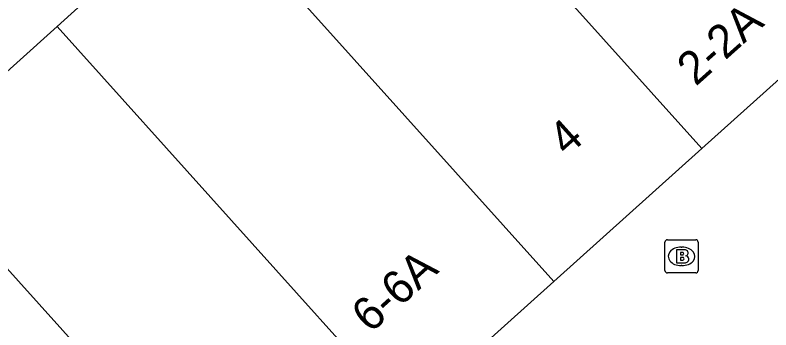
# Model space of a CAD drawing. Extents: x 159040 to 160094, y 381214 to 382518.
# Drawn here: x 159751.42 to 159774.21, y 381963.57 to 381973.07 of the extents above; entities that cross this region are included whole.
import ezdxf

# ---------------------------------------------------------------- set-up
doc = ezdxf.new("R2010")
doc.units = 0
for name, color, linetype in [('IMGEO_Brandkraan', 7, 'Continuous'), ('IMGEO_Pand', 7, 'Continuous'), ('IMGEO_Pand_nummerreeks', 7, 'Continuous')]:
    doc.layers.add(name, color=color, linetype=linetype)

msp = doc.modelspace()

# ---------------------------------------------------------------- linework, layer by layer
at = {"layer": 'IMGEO_Brandkraan'}
for p, q in [((159771.092, 381966.29), (159771.944, 381966.29)), ((159771.017, 381965.364), (159771.017, 381966.216)), ((159771.505, 381966.07), (159771.53, 381966.07)), ((159772.018, 381966.216), (159772.018, 381965.364)), ((159771.528, 381965.51), (159771.503, 381965.51)), ((159771.944, 381965.29), (159771.092, 381965.29))]:
    msp.add_line(p, q, dxfattribs=at)
for points in [[(159771.092, 381966.29), (159771.944, 381966.29)], [(159771.017, 381965.364), (159771.017, 381966.216)], [(159772.018, 381966.216), (159772.018, 381965.364)], [(159771.365, 381965.99), (159771.365, 381965.59), (159771.578, 381965.59)], [(159771.596, 381965.99), (159771.365, 381965.99)], [(159771.544, 381965.909), (159771.49, 381965.909), (159771.49, 381965.833)], [(159771.49, 381965.833), (159771.543, 381965.833)], [(159771.552, 381965.757), (159771.49, 381965.757), (159771.49, 381965.676)], [(159771.49, 381965.676), (159771.552, 381965.676)], [(159771.944, 381965.29), (159771.092, 381965.29)]]:
    msp.add_lwpolyline(points, dxfattribs=at)
for centre, radius, start, end in [((159771.094, 381966.214), 0.0765, 91.552, 178.448), ((159771.094, 381966.214), 0.0765, 91.552, 178.448), ((159771.942, 381966.214), 0.0765, 1.552, 88.448), ((159771.942, 381966.214), 0.0765, 1.552, 88.448), ((159771.545, 381965.871), 0.0379, 267.8285, 90.9355), ((159771.6, 381965.845), 0.145, 59.4692, 91.5367), ((159771.625, 381965.892), 0.0922, 285.5137, 58.1501), ((159771.63, 381965.7), 0.105, 301.3115, 78.989), ((159771.553, 381965.716), 0.0404, 269.8759, 90.5077), ((159771.584, 381965.841), 0.251, 268.6676, 293.5347), ((159771.094, 381965.366), 0.0765, 181.552, 268.448), ((159771.094, 381965.366), 0.0765, 181.552, 268.448), ((159771.942, 381965.366), 0.0765, 271.552, 358.448), ((159771.942, 381965.366), 0.0765, 271.552, 358.448)]:
    msp.add_arc(centre, radius, start, end, dxfattribs=at)
for centre, major_axis, ratio, start_param, end_param in [((159771.504, 381965.79), (-0.387, 0.002), 0.722429, 4.712389, 7.853982), ((159771.529, 381965.79), (-0.39, 0.002), 0.717154, 1.570796, 4.712389)]:
    msp.add_ellipse(centre, major_axis=major_axis, ratio=ratio, start_param=start_param, end_param=end_param, dxfattribs=at)
at = {"layer": 'IMGEO_Pand'}
for points in [[(159772.134, 381969.047), (159761.615, 381980.752)], [(159752.683, 381972.726), (159753.107, 381973.107), (159754.591, 381974.441), (159757.149, 381976.739)], [(159757.149, 381976.739), (159767.668, 381965.034)], [(159776.711, 381973.159), (159772.134, 381969.047)], [(159748.217, 381968.714), (159750.144, 381970.445), (159752.683, 381972.726)], [(159763.202, 381961.021), (159752.683, 381972.726)], [(159772.134, 381969.047), (159767.668, 381965.034)], [(159748.217, 381968.714), (159758.736, 381957.009)], [(159767.668, 381965.034), (159763.202, 381961.021)]]:
    msp.add_lwpolyline(points, dxfattribs=at)

# ---------------------------------------------------------------- texts
at = {"layer": 'IMGEO_Pand_nummerreeks'}
for s, rotation, p in [('2-2A', 41.74, (159771.944, 381970.901)), ('4', 41.9399, (159768.067, 381968.78)), ('6-6A', 41.9418, (159762.133, 381963.448))]:
    msp.add_text(s, height=1, rotation=rotation, dxfattribs=at).set_placement(p)

doc.saveas('drawing.dxf')
